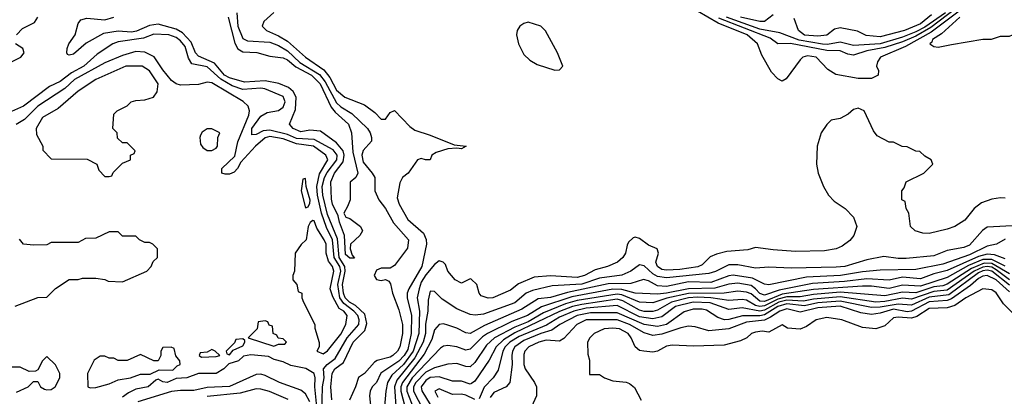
# Model space of a CAD drawing. Header units: inches. Extents: x 2348341 to 2479810, y 460419 to 613669.
# Tile 261 of 656: x 2391708 to 2396127, y 536347 to 538039. Entities that reach past the tile are written whole.
import ezdxf

# ---------------------------------------------------------------- set-up
doc = ezdxf.new("R2010")
doc.units = ezdxf.units.IN
doc.header["$MEASUREMENT"] = 0
doc.layers.add('C3593', color=7, linetype='Continuous')

msp = doc.modelspace()

# ---------------------------------------------------------------- linework, layer by layer
at = {"layer": 'C3593', "color": 2}
for points, elevation in [([(2395990, 538151.6), (2395796.8, 538003.2), (2395730, 537965.1), (2395670, 537939.4), (2395590, 537913.7), (2395510, 537899), (2395450, 537879.7), (2395424.2, 537884.2), (2395390, 537898.5), (2395330, 537900.6), (2395167.7, 537932.3), (2395110, 537929.5), (2395076.2, 537956.2), (2394845.8, 538045.8)], 38), ([(2395990, 538127.5), (2395798, 537982), (2395682.4, 537917.6), (2395570.7, 537870), (2395557.3, 537850), (2395553.4, 537830), (2395562, 537810), (2395561, 537790), (2395530, 537774.5), (2395470, 537774), (2395370, 537793.2), (2395334.8, 537814.8), (2395282, 537870), (2395244, 537876), (2395222, 537870), (2395210, 537858), (2395147.7, 537772.3), (2395130, 537762.7), (2395110, 537772.7), (2395082.5, 537802.5), (2395038.6, 537878.6), (2395019.3, 537930), (2394972.8, 537970), (2394843.1, 538023.1), (2394704, 538104)], 42), ([(2392682, 538070), (2392687.2, 538010), (2392710, 537954.9), (2392730, 537944), (2392830, 537937.2), (2392870, 537922.2), (2392910, 537899.3), (2392966, 537846), (2393053.1, 537793.1), (2393079.1, 537759.1), (2393130, 537664.9), (2393150, 537647.3), (2393197.9, 537617.9), (2393268.9, 537550), (2393281.3, 537530), (2393287.4, 537510), (2393286.9, 537493.1), (2393249.2, 537450.8), (2393244.2, 537430), (2393250, 537399.1), (2393290.3, 537350), (2393301.1, 537330), (2393301.6, 537270), (2393319.3, 537230), (2393350.3, 537190), (2393386.3, 537126.3), (2393453.4, 537050), (2393448, 537012), (2393390, 536935.3), (2393370, 536922), (2393330, 536922), (2393310, 536913.2), (2393298.8, 536890), (2393310, 536871.3), (2393330, 536867.7), (2393350, 536871.3), (2393364, 536864), (2393372.7, 536852.7), (2393380.4, 536810), (2393410, 536736), (2393425.3, 536670), (2393425.3, 536630), (2393414.6, 536570), (2393403.8, 536550), (2393382, 536530), (2393370, 536523), (2393312.1, 536507.9), (2393299.9, 536500.1), (2393254.8, 536450), (2393228.8, 536431.2), (2393215.8, 536390), (2393188.5, 536330)], 38), ([(2392848.9, 538071.1), (2392804, 538030), (2392796, 538010), (2392816, 537990), (2392870, 537966.3), (2392910, 537942.3), (2392990, 537870.3), (2393073.2, 537813.2), (2393099.2, 537779.2), (2393130, 537722.4), (2393167.7, 537690), (2393256.1, 537656.1), (2393301.4, 537621.4), (2393330, 537592), (2393350, 537592), (2393370, 537622), (2393390, 537631.3), (2393458.8, 537558.8), (2393482, 537542), (2393550, 537520.5), (2393657.3, 537477.3), (2393712, 537470), (2393690, 537458), (2393670, 537462), (2393630, 537459.3), (2393577.5, 537442.5), (2393558, 537430), (2393550, 537408.7), (2393529, 537409), (2393510, 537415.3), (2393494, 537410), (2393451.3, 537350), (2393426, 537330), (2393414.4, 537305.6), (2393402, 537238), (2393410.5, 537210), (2393450, 537142), (2393519.5, 537079.5), (2393532.1, 537052.1), (2393533.8, 537030), (2393512.3, 536930), (2393453.7, 536830), (2393446.7, 536810), (2393447.4, 536790), (2393466, 536710), (2393464.7, 536630), (2393450, 536557.6), (2393433.2, 536530), (2393410, 536505.5), (2393328.6, 536451.4), (2393308.7, 536410), (2393290.2, 536389.8), (2393280.3, 536370), (2393277.4, 536350), (2393292.4, 536207.6)], 42), ([(2395862, 538070), (2395770, 538004.4), (2395730, 537984.2), (2395670, 537960.4), (2395570, 537930.5), (2395450, 537922.8), (2395390, 537937.4), (2395332.5, 537927.5), (2395310, 537929.3), (2395206.7, 537946.7), (2395119.1, 537979.1), (2395030, 537995.7), (2394879.8, 538050)], 34), ([(2395927.4, 538050), (2395844.2, 537975.8), (2395804.9, 537950), (2395802, 537938), (2395792, 537930), (2395810, 537918), (2395830, 537916), (2395890, 537926.8), (2396030, 537951), (2396068.4, 537951.6), (2396110, 537964.7), (2396150, 537964.7), (2396190, 537982), (2396230, 537992), (2396310, 537992), (2396370, 538001), (2396470, 537994.8), (2396550, 537998.8), (2396816.8, 537956.8), (2396970, 537962.8), (2396989.4, 537970.6), (2397050, 538016), (2397208.7, 538090)], 46), ([(2391694, 537970), (2391721.3, 537998.7), (2391774.5, 538025.5), (2391789.7, 538050.3)], 38), ([(2392643.5, 538050), (2392673.6, 537933.6), (2392687.3, 537907.3), (2392710, 537894.9), (2392771.8, 537891.8), (2392830, 537875.5), (2392890, 537867.2), (2392910, 537857.7), (2392946.6, 537826.6), (2393018, 537790), (2393057.1, 537750), (2393106.2, 537646.2), (2393123.9, 537623.9), (2393183.8, 537570), (2393197.3, 537530), (2393203, 537443), (2393226, 537350), (2393216, 537330), (2393190.5, 537309.5), (2393190.5, 537229.5), (2393179.8, 537200.2), (2393162, 537170), (2393171.6, 537151.6), (2393190, 537146), (2393238, 537110), (2393246, 537090), (2393234.8, 537070), (2393193, 537030), (2393190.6, 537010), (2393200.7, 536980.7), (2393210, 536968), (2393190, 536967.3), (2393170, 536983.7), (2393165.7, 537070), (2393142.9, 537130), (2393138, 537158), (2393112, 537210), (2393107.5, 537232.5), (2393104, 537310), (2393121.4, 537350), (2393160, 537400), (2393163.5, 537430), (2393159.2, 537450), (2393130, 537485.7), (2393057.6, 537537.6), (2393010, 537543), (2392970, 537534.5), (2392936, 537550), (2392919, 537570), (2392945.1, 537634.9), (2392948.6, 537690), (2392935.6, 537715.6), (2392914.5, 537734.5), (2392871.4, 537751.4), (2392810, 537764.5), (2392717.5, 537757.5), (2392650, 537777.7), (2392627.8, 537790), (2392582.7, 537842.7), (2392510, 537874.5), (2392497.4, 537890), (2392477.6, 537937.6), (2392439.3, 537979.3), (2392410, 537995.9), (2392330, 538018.9), (2392290, 538012.5), (2392232.6, 537987.4), (2392210, 537982.9), (2392150, 537986.6), (2392083.7, 537976.3), (2392007, 537933), (2391950, 537883.7), (2391930, 537879), (2391922.7, 537882.7), (2391919, 537890), (2391920.7, 537910), (2391928, 537930), (2391957, 537970), (2391970, 538021), (2391982.3, 538037.7), (2392010, 538045.3), (2392090, 538037.7), (2392130.3, 538050.3)], 34), ([(2395090, 538061.2), (2395051, 538030), (2395030.2, 538029.8), (2394942, 538050)], 30), ([(2395800, 538060), (2395750, 538020.3), (2395679.1, 537990), (2395570, 537961), (2395507.3, 537967.3), (2395467, 537987), (2395390, 538002.7), (2395363.8, 537996.2), (2395330, 537969.6), (2395290, 537964.2), (2395230.2, 537969.8), (2395202.7, 537990), (2395183.7, 538043.7)], 30), ([(2393108.3, 536331.7), (2393103.8, 536390), (2393111.1, 536450), (2393122.6, 536470), (2393161.2, 536498.8), (2393204, 536590), (2393257.4, 536642.6), (2393265.4, 536674.6), (2393256.7, 536716.7), (2393215.8, 536755.8), (2393188.2, 536770), (2393168.6, 536790), (2393161.7, 536810), (2393157.2, 536850), (2393169.4, 536910), (2393167.6, 536930), (2393141.9, 536970), (2393134, 537054), (2393090, 537163.6), (2393068.7, 537250), (2393065.9, 537290), (2393075.4, 537330), (2393087.3, 537352.7), (2393131.3, 537408.7), (2393133.2, 537430), (2393114.6, 537454.6), (2393030, 537500.6), (2392950, 537505.2), (2392910, 537523.6), (2392830, 537543.2), (2392800.5, 537539.5), (2392770, 537523.1), (2392750, 537521.2), (2392750, 537550.4), (2392790, 537604.9), (2392818.5, 537621.5), (2392870, 537630.4), (2392890, 537646), (2392899.7, 537670), (2392890, 537693.3), (2392808.1, 537728.1), (2392790, 537730.7), (2392710, 537725.8), (2392662.2, 537742.2), (2392611.3, 537771.3), (2392550, 537826.2), (2392481.1, 537841.1), (2392466.3, 537866.3), (2392450, 537917.6), (2392430, 537943.5), (2392410, 537959.1), (2392378, 537970), (2392310, 537974.3), (2392263.8, 537956.2), (2392150, 537938.7), (2392126.8, 537930), (2392056.5, 537883.5), (2391995.3, 537830), (2391940.1, 537799.9), (2391890, 537761.1), (2391841.4, 537738.6), (2391726, 537650), (2391645.2, 537614.8)], 38), ([(2391671.3, 537848.7), (2391713.2, 537870), (2391729, 537890), (2391722, 537910), (2391689.2, 537930)], 38), ([(2393064.4, 536270), (2393066.5, 536390), (2393075, 536430), (2393071.1, 536470), (2393087.8, 536490), (2393123.3, 536516.7), (2393177, 536610), (2393230.5, 536669.5), (2393231.5, 536690), (2393226.2, 536710), (2393208, 536730), (2393163.4, 536763.4), (2393144.6, 536790), (2393135.4, 536850), (2393148.7, 536910), (2393144.2, 536930), (2393119.3, 536970), (2393112.6, 537050), (2393085.3, 537105.3), (2393062.7, 537170), (2393045.2, 537250), (2393041.9, 537290), (2393053.9, 537346.1), (2393091.1, 537410), (2393082.4, 537430), (2393026.6, 537470), (2392950, 537480.8), (2392890, 537504.3), (2392830, 537514.1), (2392810, 537508.6), (2392766.3, 537470), (2392700.6, 537399.4), (2392685.5, 537370), (2392670, 537354.5), (2392650, 537345.1), (2392630, 537344.5), (2392615.3, 537350), (2392615.1, 537370), (2392674.2, 537425.8), (2392686.6, 537490), (2392736, 537610), (2392739.7, 537630), (2392734, 537650), (2392710.9, 537670.9), (2392570, 537755.1), (2392550, 537757.6), (2392510, 537746.9), (2392430, 537744.8), (2392410, 537751.1), (2392390, 537766.3), (2392350, 537813), (2392312.2, 537872.2), (2392270, 537892.4), (2392230, 537895.8), (2392170, 537878.5), (2392090, 537844.5), (2391953.7, 537770), (2391910.7, 537729.3), (2391789, 537651), (2391730, 537591), (2391691.8, 537568.2)], 42), ([(2396130, 537237.2), (2396110, 537239.3), (2396070, 537233.2), (2396023.8, 537216.2), (2395990.8, 537190), (2395950, 537139), (2395904.7, 537110), (2395870, 537097.2), (2395790, 537079), (2395760.2, 537080.2), (2395726, 537090), (2395706, 537110), (2395698, 537170), (2395686, 537190), (2395682, 537222), (2395666, 537230), (2395666, 537270), (2395676.4, 537283.6), (2395686, 537310), (2395766, 537350), (2395806, 537390), (2395798, 537410), (2395770, 537426), (2395747.3, 537447.3), (2395730, 537448), (2395690, 537468), (2395668.9, 537468.9), (2395630, 537488), (2395610, 537488), (2395556.4, 537516.4), (2395540.2, 537540.2), (2395498, 537630), (2395470, 537642), (2395450, 537635.3), (2395425.4, 537614.6), (2395390, 537595.3), (2395350, 537588), (2395330, 537568), (2395304.7, 537530), (2395286.8, 537470), (2395284, 537390), (2395290.8, 537350), (2395314.8, 537290), (2395338, 537250), (2395363.5, 537223.5), (2395412, 537190), (2395450, 537152), (2395464.7, 537110), (2395451.3, 537070), (2395433.2, 537046.8), (2395398.5, 537021.5), (2395372, 537010), (2395319.9, 537000.1), (2395190, 536997), (2395090, 537004.5), (2395010, 537016), (2394974.9, 537005.1), (2394881.7, 536998.3), (2394834.9, 536985.1), (2394806.7, 536973.3), (2394770, 536937.6), (2394751.6, 536928.4), (2394670, 536916.1), (2394610, 536914.5), (2394590, 536917.3), (2394569.7, 536930), (2394563.5, 536950), (2394574, 536990), (2394569.1, 537009.1), (2394530, 537026), (2394490, 537055.3), (2394470, 537062), (2394461, 537059), (2394440.5, 537039.5), (2394433.4, 537026.6), (2394426.8, 536990), (2394414, 536970), (2394390.8, 536950), (2394346, 536930), (2394290, 536915.8), (2394242, 536890), (2394210, 536881.2), (2394090, 536888.7), (2394017.4, 536882.6), (2393947, 536853), (2393910, 536823.6), (2393831, 536790), (2393810, 536787.8), (2393778.9, 536798.9), (2393769.3, 536810), (2393759, 536850), (2393733.6, 536873.6), (2393730, 536875.3), (2393690, 536855.3), (2393662, 536870), (2393629.3, 536910), (2393618.6, 536938.6), (2393609.2, 536949.2), (2393590, 536955.3), (2393570, 536939.3), (2393530, 536892.8), (2393510, 536859.6), (2393500.2, 536830), (2393492.2, 536790), (2393502.3, 536730), (2393498.6, 536630), (2393473.8, 536550), (2393430, 536490.7), (2393377.6, 536442.4), (2393359.2, 536410), (2393351.4, 536370), (2393340.3, 536250)], 46), ([(2396190, 537114), (2396050, 537106.6), (2396028.8, 537091.2), (2395970, 537026), (2395945.1, 537014.9), (2395870, 537001.6), (2395810, 536978.7), (2395686.2, 536966.2), (2395650, 536966), (2395585.2, 536974.8), (2395510, 536960.7), (2395411.3, 536930), (2395372.4, 536927.6), (2395170, 536923), (2395070, 536927.6), (2395010, 536922), (2394930, 536938), (2394890, 536938.3), (2394830, 536908.4), (2394800.5, 536899.5), (2394610, 536879.8), (2394570, 536885.8), (2394550, 536897.6), (2394510, 536933.6), (2394490, 536938.4), (2394450.2, 536909.8), (2394410, 536891.1), (2394310, 536877.4), (2394230, 536851.4), (2394096.9, 536843.1), (2394010, 536822), (2393981.6, 536810), (2393930, 536767.4), (2393790, 536716.3), (2393751.8, 536711.8), (2393730, 536714.5), (2393670, 536739.5), (2393604, 536784), (2393570, 536817.2), (2393550, 536819), (2393541.1, 536778.9), (2393540.2, 536730), (2393529.4, 536670.6), (2393528.7, 536630), (2393518.6, 536590), (2393480.6, 536519.4), (2393400.6, 536419.4), (2393390.1, 536390), (2393399.1, 536259.1)], 50), ([(2391687.3, 536752.7), (2391790, 536791.3), (2391830, 536792), (2391869.1, 536830.9), (2391930, 536871.3), (2391970, 536872), (2391990, 536878), (2392050, 536878), (2392090, 536872), (2392104.7, 536864.7), (2392170, 536861), (2392278, 536910), (2392298, 536930), (2392307.3, 536952.7), (2392326, 536970), (2392326, 537010), (2392306, 537030), (2392290, 537038), (2392270, 537038), (2392246, 537050), (2392230, 537066), (2392170, 537066), (2392150, 537086), (2392110, 537086), (2392050, 537058), (2392003.6, 537056.4), (2391970, 537038), (2391850, 537038), (2391830, 537028), (2391770, 537026), (2391726, 537030), (2391707.3, 537052.7)], 46), ([(2396130, 537052.8), (2396091, 537030), (2396050, 537021.5), (2395970, 536982.3), (2395850, 536940.3), (2395730, 536916.4), (2395570, 536913.1), (2395490, 536905.8), (2395390.8, 536889.2), (2395238.2, 536881.8), (2395070, 536848.2), (2395050, 536851.5), (2394997.1, 536877.1), (2394910, 536890.8), (2394890, 536888.8), (2394810, 536857.7), (2394710, 536860.7), (2394610, 536840.8), (2394570, 536843.5), (2394530, 536865.4), (2394507.7, 536872.3), (2394450, 536854.5), (2394348.2, 536851.8), (2394166.3, 536813.7), (2394090, 536790.8), (2394035.5, 536784.5), (2393961.4, 536738.6), (2393794.1, 536665.9), (2393730, 536629.6), (2393710, 536631.8), (2393670, 536653.6), (2393630, 536667), (2393610, 536672), (2393590, 536669.4), (2393570, 536645.2), (2393557.7, 536602.3), (2393523.5, 536536.5), (2393425.9, 536410), (2393418.5, 536390), (2393418.1, 536370), (2393460.2, 536210)], 54), ([(2396130, 536965), (2396083.1, 536983.1), (2396050, 536986.2), (2396010, 536975.3), (2395870, 536912.2), (2395810, 536897.1), (2395750, 536874.8), (2395670, 536882.9), (2395610, 536868.8), (2395510, 536875.4), (2395410, 536863.4), (2395266.2, 536853.8), (2395116.6, 536823.4), (2395050, 536801), (2395030, 536808.9), (2395010.5, 536830.5), (2394990, 536844.4), (2394930, 536855.7), (2394890, 536850.7), (2394827.7, 536832.3), (2394710, 536829.9), (2394609.9, 536809.9), (2394570, 536806.6), (2394470, 536810.9), (2394410, 536827.5), (2394370, 536828.7), (2394186.4, 536793.6), (2394050, 536749.8), (2393986.7, 536710), (2393916.3, 536683.7), (2393806.7, 536630), (2393785.1, 536614.9), (2393730, 536559.7), (2393710, 536555.1), (2393670, 536569.6), (2393630, 536575.6), (2393610, 536572), (2393597.2, 536562.8), (2393470, 536429.8), (2393445.3, 536390), (2393445.3, 536370), (2393477.2, 536290)], 58), ([(2396130, 536932.1), (2396070, 536961.4), (2396030, 536961.5), (2395965.8, 536934.2), (2395870, 536881.4), (2395750, 536841.9), (2395670, 536846.5), (2395610, 536830.7), (2395530, 536841.6), (2395490, 536842.3), (2395270, 536827.5), (2395130, 536806.7), (2395050, 536773.6), (2395030, 536774.5), (2394990, 536806.8), (2394970, 536815.3), (2394930, 536819.3), (2394868.8, 536811.2), (2394710, 536809), (2394612.5, 536787.5), (2394550, 536767.7), (2394490, 536769.8), (2394410, 536803.2), (2394390, 536806), (2394210, 536777.3), (2394157.7, 536762.3), (2394058.5, 536721.5), (2393990, 536682.4), (2393930, 536658.4), (2393839.5, 536610), (2393803.5, 536576.5), (2393750, 536498.4), (2393730, 536479.6), (2393710, 536480.5), (2393670, 536495.1), (2393630, 536491.8), (2393570, 536475.3), (2393530, 536456.2), (2393486, 536410), (2393476, 536390), (2393475.4, 536370), (2393517.6, 536290)], 62), ([(2396150, 536896.8), (2396070, 536943.1), (2396035.4, 536944.6), (2395978.9, 536921.1), (2395870, 536850.6), (2395850, 536843.2), (2395810, 536839), (2395730, 536812.5), (2395670, 536815.6), (2395590, 536798.3), (2395390, 536814.8), (2395270, 536804.6), (2395210, 536794.6), (2395150, 536794.6), (2395110, 536784), (2395050, 536753.3), (2395030, 536749.9), (2395010, 536754.9), (2394970, 536778.9), (2394950, 536782.2), (2394890, 536777.4), (2394810, 536789.9), (2394750, 536792.2), (2394710, 536789.9), (2394632.4, 536770), (2394570, 536733.6), (2394550, 536728.2), (2394510, 536728.4), (2394490, 536734.2), (2394415.3, 536775.3), (2394390, 536783), (2394230, 536760.2), (2394189.3, 536750.7), (2394130, 536727.5), (2393930, 536631.8), (2393879.5, 536600.5), (2393846.9, 536570), (2393814.6, 536510), (2393750, 536414.5), (2393735.2, 536404.8), (2393730, 536402.4), (2393690, 536415.1), (2393650, 536414.7), (2393590, 536435.1), (2393550, 536431.6), (2393530, 536418.7), (2393510.2, 536390), (2393512.1, 536372.1), (2393550.8, 536310.8)], 66), ([(2396150, 536869.9), (2396090, 536915.4), (2396070, 536926.9), (2396050, 536930.7), (2396030, 536927.4), (2395991.7, 536910), (2395870, 536823.2), (2395810, 536817.6), (2395710, 536784.1), (2395670, 536787.8), (2395590, 536772.3), (2395550.6, 536770.6), (2395390, 536794.4), (2395270, 536783.9), (2395225, 536775), (2395150, 536779.6), (2395114.2, 536770), (2395050, 536733.4), (2395030, 536728.9), (2394950, 536744.4), (2394890, 536736.4), (2394806.6, 536766.6), (2394730, 536770.4), (2394650.4, 536750), (2394590, 536704.8), (2394550, 536695.4), (2394490, 536704.3), (2394390, 536755.8), (2394250, 536742.5), (2394195.3, 536730), (2394130, 536702.3), (2394072.7, 536667.3), (2393950, 536616.3), (2393908.1, 536590), (2393887.2, 536570), (2393875.5, 536550), (2393855.1, 536464.9), (2393832.7, 536430), (2393792, 536388), (2393770, 536336)], 70), ([(2396150, 536845.9), (2396070, 536909.3), (2396050, 536913.7), (2396030, 536910.8), (2396010, 536901.2), (2395876.9, 536803.1), (2395790, 536792.3), (2395710, 536756.1), (2395650, 536761.6), (2395570, 536748), (2395530, 536746.4), (2395390, 536775.1), (2395290, 536766.4), (2395230, 536753.7), (2395150, 536763.1), (2395110.2, 536750), (2395050, 536713), (2395030, 536708.2), (2394951.5, 536708.5), (2394890, 536692), (2394871, 536691), (2394840.6, 536700.6), (2394790, 536734.5), (2394770, 536739.2), (2394730, 536738.2), (2394690, 536726.9), (2394610.4, 536670), (2394570, 536660.3), (2394510, 536669), (2394390, 536722.6), (2394270, 536722.1), (2394210.4, 536710), (2394132.2, 536670), (2394096.1, 536643.9), (2394046.4, 536630), (2393970, 536598.3), (2393930.3, 536570), (2393919.6, 536550), (2393916.5, 536530), (2393918.5, 536490), (2393908.2, 536410), (2393890.7, 536390), (2393835.1, 536364.9), (2393818.8, 536341.2)], 74), ([(2396150, 536816.5), (2396090, 536869.8), (2396050, 536890.5), (2396030, 536887.1), (2396010, 536875.8), (2395975.2, 536844.8), (2395890, 536785), (2395870, 536777.7), (2395790, 536771.9), (2395710, 536729.2), (2395690, 536727.2), (2395630, 536738.1), (2395570, 536720.3), (2395530, 536715.3), (2395482.3, 536722.3), (2395390, 536752.3), (2395290, 536745), (2395210, 536725), (2395150, 536739.4), (2395118.9, 536730), (2395078, 536702), (2395050.1, 536689.9), (2394970, 536679.8), (2394890, 536650.8), (2394800.8, 536640.8), (2394738.9, 536658.9), (2394710, 536661.6), (2394675.3, 536655.3), (2394590, 536625.8), (2394550, 536619.8), (2394510, 536632.9), (2394445.1, 536670), (2394390, 536690.6), (2394250, 536690.7), (2394208.4, 536670), (2394150, 536606.6), (2394130, 536594.5), (2394070, 536599.1), (2394037.3, 536590), (2393993, 536570), (2393974.4, 536550), (2393970, 536535.3), (2393970.4, 536490.4), (2393976.3, 536470), (2394018.8, 536410), (2394026.8, 536390), (2394026.8, 536350), (2393996.8, 536283.2)], 78), ([(2396170, 536715.3), (2396123.2, 536763.2), (2396090, 536812.7), (2396070, 536825.2), (2396030, 536829.2), (2395953.4, 536790), (2395905.1, 536754.9), (2395870, 536744.7), (2395790, 536741), (2395733.7, 536706.3), (2395710, 536697.8), (2395650, 536702.6), (2395630, 536699.6), (2395590, 536664.5), (2395550, 536649.6), (2395490, 536656.2), (2395398, 536690), (2395330, 536701.2), (2395282, 536690), (2395238.5, 536661.5), (2395210, 536649.2), (2395154, 536654), (2395130, 536668), (2395070, 536635.3), (2395039.3, 536639.3), (2395010, 536636), (2394992, 536630), (2394970.6, 536609.4), (2394943, 536597), (2394870, 536577), (2394732.3, 536572.3), (2394636.5, 536576.5), (2394610, 536572.3), (2394570.3, 536549.7), (2394550, 536545.1), (2394509.3, 536549.3), (2394490, 536553.2), (2394470, 536568.7), (2394452, 536610), (2394438, 536630), (2394399, 536650), (2394370, 536653.5), (2394331.3, 536650), (2394286, 536630), (2394266, 536610), (2394256, 536590), (2394256.9, 536536.9), (2394264.7, 536510), (2394264.7, 536444.7), (2394310, 536444.7), (2394332, 536430), (2394370, 536416.3), (2394430, 536410.5), (2394444.9, 536404.9), (2394466.6, 536386.6), (2394496.3, 536330)], 82), ([(2391694.6, 536365.4), (2391746, 536390), (2391770, 536414), (2391790, 536414), (2391802, 536390), (2391819.8, 536379.8), (2391830, 536376), (2391850, 536378), (2391868, 536390), (2391888, 536430), (2391888, 536450), (2391868.9, 536488.9), (2391830, 536526), (2391810, 536506), (2391790, 536466), (2391779.6, 536460.4), (2391750, 536458), (2391710, 536478), (2391670, 536478)], 46), ([(2393044.9, 536270), (2393032.4, 536390), (2393034.5, 536430), (2393029.6, 536450), (2392992.5, 536472.5), (2392925, 536485), (2392890, 536502), (2392850, 536512), (2392825.4, 536525.4), (2392745.8, 536534.2), (2392712.4, 536527.6), (2392690, 536507), (2392647.1, 536492.9), (2392624, 536470), (2392590.2, 536449.8), (2392510, 536449.6), (2392458, 536430), (2392410, 536427.6), (2392370, 536409.8), (2392350, 536412.7), (2392330, 536424), (2392319.8, 536420.2), (2392284.7, 536390), (2392230, 536379.5), (2392196.7, 536363.3), (2392170, 536343)], 46), ([(2393010, 536322.7), (2392990, 536358), (2392970, 536374.5), (2392874, 536410), (2392810, 536440.7), (2392790, 536447), (2392770, 536445.1), (2392650, 536391.3), (2392550, 536386.4), (2392490, 536372.6), (2392430, 536373.5), (2392390, 536368.7), (2392238, 536322)], 50), ([(2392912.6, 536332.6), (2392828.9, 536368.9), (2392790, 536379.8), (2392770, 536380.4), (2392698.1, 536361.9), (2392550, 536346.5)], 54), ([(2393750, 536333), (2393710, 536352.4), (2393690, 536356.9), (2393650, 536355.8), (2393590, 536380.9), (2393571, 536370), (2393583.8, 536343.8)], 70)]:
    msp.add_lwpolyline(points, dxfattribs=dict(at, elevation=elevation))
at = {"layer": 'C3593', "color": 2, "elevation": 46}
for points in [[(2393990, 538028), (2393970, 538022), (2393952, 538010), (2393941, 537990), (2393938, 537970), (2393946, 537930), (2393970, 537882), (2393996.9, 537856.9), (2394030, 537838), (2394110, 537812), (2394130, 537814), (2394146, 537830), (2394122, 537890), (2394068.4, 537988.4), (2394046, 538010)], [(2392258, 537830), (2392184.7, 537830), (2392050, 537769.4), (2391970, 537717.2), (2391880.7, 537639.3), (2391810, 537599), (2391782, 537550), (2391783.6, 537523.6), (2391812, 537470), (2391812.7, 537452.7), (2391850, 537414), (2392011.6, 537411.6), (2392054, 537390), (2392063.6, 537363.6), (2392090, 537334), (2392110, 537334), (2392122, 537338), (2392127.3, 537352.7), (2392170, 537394), (2392206, 537410), (2392206, 537430), (2392222, 537438), (2392226, 537450), (2392190, 537486), (2392170, 537486), (2392147.3, 537507.3), (2392146, 537530), (2392126, 537550), (2392130, 537614), (2392146, 537630), (2392190, 537652), (2392208, 537670), (2392230, 537676), (2392270, 537678), (2392309.1, 537690.9), (2392325.6, 537714.4), (2392329.2, 537750), (2392290, 537809)], [(2392570, 537548), (2392550, 537548), (2392527.1, 537532.9), (2392519.8, 537520.2), (2392516, 537510), (2392519.8, 537479.8), (2392530, 537464.7), (2392550, 537451), (2392570, 537451.3), (2392590, 537462), (2392595.3, 537470), (2392598, 537510), (2392606, 537530)], [(2392990, 537326), (2392978, 537322), (2392971.3, 537270), (2392990, 537194), (2393002, 537198), (2393010, 537214), (2393011.3, 537228.7), (2392993.2, 537290)], [(2393023.6, 537136.4), (2393011.6, 537128.4), (2393002, 537110), (2392994, 537050), (2392971.6, 537028.4), (2392944.7, 536990), (2392942, 536910), (2392934, 536890), (2392934, 536870), (2392952, 536850), (2392958, 536818), (2392974, 536810), (2392974, 536790), (2392982, 536770), (2393032, 536670), (2393032.7, 536652.7), (2393051.6, 536588.4), (2393052, 536570), (2393042, 536550), (2393070, 536538), (2393090, 536551.3), (2393150, 536626.4), (2393171.6, 536670), (2393177.6, 536710), (2393162, 536730), (2393141.6, 536741.6), (2393113.3, 536793.3), (2393102, 536830), (2393118.5, 536910), (2393111.9, 536930), (2393093.9, 536953.9), (2393083.6, 536990), (2393082.9, 537030), (2393074.7, 537050), (2393042, 537102), (2393030, 537135.3)], [(2392810, 536686), (2392778, 536682), (2392774, 536650), (2392734, 536610), (2392848, 536572), (2392870, 536582), (2392890, 536582), (2392898, 536582), (2392906, 536590), (2392890, 536606), (2392868, 536608), (2392862, 536622), (2392846, 536630), (2392842, 536662), (2392827.3, 536667.3), (2392822, 536682)], [(2392710, 536606), (2392678, 536602), (2392672.7, 536587.3), (2392634, 536550), (2392638, 536538), (2392650, 536534), (2392666, 536554), (2392710, 536574), (2392718, 536590), (2392718, 536598)], [(2392387.3, 536567.3), (2392350, 536566), (2392342, 536550), (2392342, 536530), (2392330, 536506), (2392310, 536506), (2392250, 536535.3), (2392190, 536508), (2392150, 536508), (2392130, 536518), (2392110, 536518), (2392090, 536528), (2392070, 536528), (2392042, 536510), (2392012, 536450), (2392014, 536390), (2392024.7, 536384.7), (2392050, 536386.8), (2392110, 536402.8), (2392150, 536421), (2392206, 536430), (2392250, 536446.8), (2392293.6, 536446.4), (2392333.6, 536466.4), (2392394.8, 536465.2), (2392415.5, 536484.5), (2392428, 536490), (2392427.3, 536507.3), (2392408.4, 536528.4), (2392402, 536562)], [(2392570, 536558), (2392550, 536546), (2392518, 536542), (2392514, 536530), (2392523.6, 536523.6), (2392590, 536526), (2392606, 536530), (2392586, 536550)]]:
    msp.add_lwpolyline(points, close=True, dxfattribs=at)

doc.saveas('drawing.dxf')
